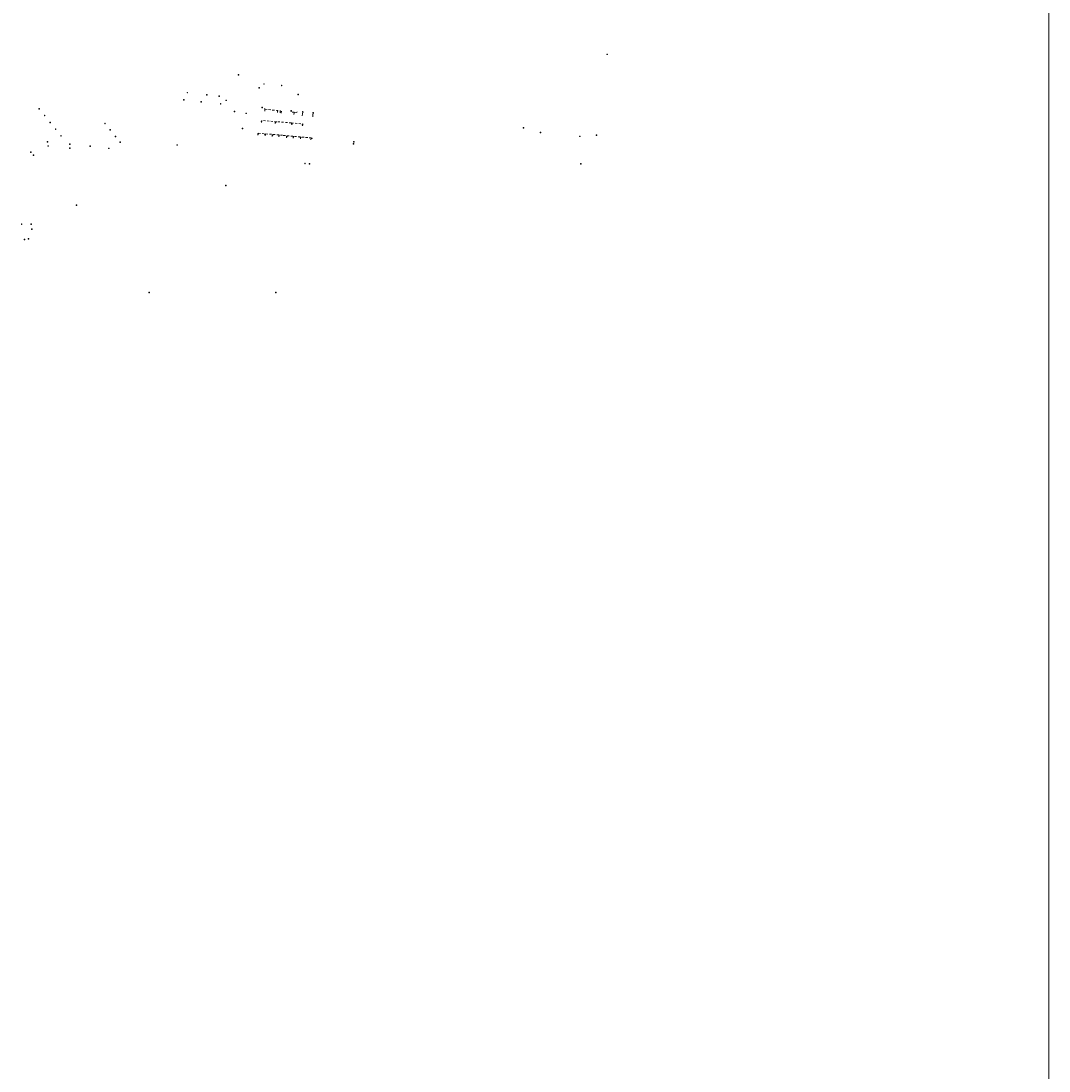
# Model space of a CAD drawing. Header units: inches. Extents: x 0 to 191500, y 0 to 342750.
# Tile 507 of 547: x 190315 to 191500, y 333113 to 334324. Entities that reach past the tile are written whole.
import ezdxf
from ezdxf.enums import TextEntityAlignment as Align

# ---------------------------------------------------------------- set-up
doc = ezdxf.new("R2010")
doc.units = ezdxf.units.IN
doc.header["$MEASUREMENT"] = 0
doc.linetypes.add('RI-HWA_KOLKAANSLUITING', pattern=[4.3, 2.5, -1.8])
for name, color, linetype, lineweight in [('ECW', 150, 'Continuous', 20), ('N-WE-RI-HWA-MAATVOERING-T25', 151, 'Continuous', 20), ('N-WE-RI-HWA_KOLK-S', 150, 'Continuous', 20), ('N-WE-RI-HWA_KOLKAANSLUITING_PP_160-G', 150, 'RI-HWA_KOLKAANSLUITING', 20), ('N-WE-RI-HWA_KOLKAANSLUITING_PP_200-G', 150, 'RI-HWA_KOLKAANSLUITING', 20)]:
    doc.layers.add(name, color=color, linetype=linetype, lineweight=lineweight)
doc.styles.add('ISO', font='isocpeur.ttf', dxfattribs={"height": 2.5})
picture_1 = doc.add_image_def('image1.ecw', size_in_pixel=(220000, 285000))

msp = doc.modelspace()

# ---------------------------------------------------------------- linework, layer by layer
at = {"layer": 'N-WE-RI-HWA-MAATVOERING-T25'}
for p, q in [((190596.19502, 334222.2173), (190595.94859, 334219.96577)), ((190610.78812, 334220.44768), (190610.54168, 334218.19615)), ((190613.86551, 334220.07379), (190613.61907, 334217.82226)), ((190615.156, 334219.917), (190614.90956, 334217.66547)), ((190629.93853, 334218.04969), (190629.69209, 334215.79815)), ((190592.52651, 334209.16243), (190592.28007, 334206.9109)), ((190608.36793, 334207.79872), (190608.12149, 334205.54719)), ((190627.49714, 334206.16013), (190627.2507, 334203.9086)), ((190639.46284, 334216.84658), (190639.2164, 334214.59505)), ((190639.80496, 334205.16655), (190639.55852, 334202.91502)), ((190651.61579, 334215.72489), (190651.36935, 334213.47335)), ((190588.42393, 334194.47578), (190588.17749, 334192.22425)), ((190596.59428, 334193.75388), (190596.34784, 334191.50235)), ((190604.95853, 334193.01974), (190604.71209, 334190.76821)), ((190612.53071, 334192.35513), (190612.28427, 334190.10359)), ((190621.4918, 334191.52221), (190621.24536, 334189.27068)), ((190629.05896, 334190.81644), (190628.81252, 334188.5649)), ((190637.42266, 334190.03637), (190637.17622, 334187.78484)), ((190649.37125, 334188.92693), (190649.12482, 334186.6754))]:
    msp.add_line(p, q, dxfattribs=at)
at = {"layer": 'N-WE-RI-HWA_KOLK-S'}
for p, q in [((190990.33152, 334285.68897), (190990.33003, 334284.99252)), ((190990.33003, 334284.99252), (190991.02797, 334285.68748)), ((190990.33003, 334284.99252), (190991.02648, 334284.99103)), ((190990.33152, 334285.68897), (190991.02648, 334284.99103)), ((190991.02797, 334285.68748), (190990.33152, 334285.68897)), ((190991.02648, 334284.99103), (190991.02797, 334285.68748)), ((190565.45152, 334262.17897), (190565.45003, 334261.48252)), ((190565.45003, 334261.48252), (190566.14797, 334262.17748)), ((190565.45003, 334261.48252), (190566.14648, 334261.48103)), ((190565.45152, 334262.17897), (190566.14648, 334261.48103)), ((190566.14797, 334262.17748), (190565.45152, 334262.17897)), ((190566.14648, 334261.48103), (190566.14797, 334262.17748)), ((190506.41452, 334241.52697), (190506.41303, 334240.83052)), ((190506.41303, 334240.83052), (190507.11097, 334241.52548)), ((190506.41452, 334241.52697), (190507.10948, 334240.82903)), ((190507.11097, 334241.52548), (190506.41452, 334241.52697)), ((190507.10948, 334240.82903), (190507.11097, 334241.52548)), ((190589.20652, 334247.23197), (190589.20503, 334246.53552)), ((190589.20503, 334246.53552), (190589.90297, 334247.23048)), ((190589.20503, 334246.53552), (190589.90148, 334246.53403)), ((190589.20652, 334247.23197), (190589.90148, 334246.53403)), ((190589.90297, 334247.23048), (190589.20652, 334247.23197)), ((190589.90148, 334246.53403), (190589.90297, 334247.23048)), ((190594.78752, 334251.50697), (190594.78603, 334250.81052)), ((190594.78603, 334250.81052), (190595.48397, 334251.50548)), ((190594.78603, 334250.81052), (190595.48248, 334250.80903)), ((190594.78752, 334251.50697), (190595.48248, 334250.80903)), ((190595.48397, 334251.50548), (190594.78752, 334251.50697)), ((190595.48248, 334250.80903), (190595.48397, 334251.50548)), ((190615.19252, 334249.63197), (190615.19103, 334248.93552)), ((190615.19103, 334248.93552), (190615.88897, 334249.63048)), ((190615.19103, 334248.93552), (190615.88748, 334248.93403)), ((190615.19252, 334249.63197), (190615.88748, 334248.93403)), ((190615.88897, 334249.63048), (190615.19252, 334249.63197)), ((190615.88748, 334248.93403), (190615.88897, 334249.63048)), ((190502.31452, 334233.16197), (190502.31303, 334232.46552)), ((190502.31303, 334232.46552), (190503.01097, 334233.16048)), ((190502.31303, 334232.46552), (190503.00948, 334232.46403)), ((190502.31452, 334233.16197), (190503.00948, 334232.46403)), ((190503.01097, 334233.16048), (190502.31452, 334233.16197)), ((190503.00948, 334232.46403), (190503.01097, 334233.16048)), ((190506.41303, 334240.83052), (190507.10948, 334240.82903)), ((190522.24652, 334231.01397), (190522.24503, 334230.31752)), ((190522.24503, 334230.31752), (190522.94297, 334231.01248)), ((190522.24503, 334230.31752), (190522.94148, 334230.31603)), ((190522.24652, 334231.01397), (190522.94148, 334230.31603)), ((190522.94297, 334231.01248), (190522.24652, 334231.01397)), ((190522.94148, 334230.31603), (190522.94297, 334231.01248)), ((190528.75152, 334238.94897), (190528.75003, 334238.25252)), ((190528.75003, 334238.25252), (190529.44797, 334238.94748)), ((190528.75003, 334238.25252), (190529.44648, 334238.25103)), ((190528.75152, 334238.94897), (190529.44648, 334238.25103)), ((190529.44797, 334238.94748), (190528.75152, 334238.94897)), ((190529.44648, 334238.25103), (190529.44797, 334238.94748)), ((190543.18152, 334237.57397), (190543.18003, 334236.87752)), ((190543.18003, 334236.87752), (190543.87797, 334237.57248)), ((190543.18003, 334236.87752), (190543.87648, 334236.87603)), ((190543.18152, 334237.57397), (190543.87648, 334236.87603)), ((190543.87797, 334237.57248), (190543.18152, 334237.57397)), ((190543.87648, 334236.87603), (190543.87797, 334237.57248)), ((190551.16752, 334232.65097), (190551.16603, 334231.95452)), ((190551.16603, 334231.95452), (190551.86397, 334232.64948)), ((190551.16603, 334231.95452), (190551.86248, 334231.95303)), ((190551.16752, 334232.65097), (190551.86248, 334231.95303)), ((190551.86397, 334232.64948), (190551.16752, 334232.65097)), ((190551.86248, 334231.95303), (190551.86397, 334232.64948)), ((190634.22952, 334239.32297), (190634.22803, 334238.62652)), ((190634.22803, 334238.62652), (190634.92597, 334239.32148)), ((190634.22803, 334238.62652), (190634.92448, 334238.62503)), ((190634.22952, 334239.32297), (190634.92448, 334238.62503)), ((190634.92597, 334239.32148), (190634.22952, 334239.32297)), ((190634.92448, 334238.62503), (190634.92597, 334239.32148)), ((190335.76352, 334222.90397), (190335.76203, 334222.20752)), ((190335.76203, 334222.20752), (190336.45997, 334222.90248)), ((190335.76203, 334222.20752), (190336.45848, 334222.20603)), ((190335.76352, 334222.90397), (190336.45848, 334222.20603)), ((190336.45997, 334222.90248), (190335.76352, 334222.90397)), ((190336.45848, 334222.20603), (190336.45997, 334222.90248)), ((190544.83952, 334228.78397), (190544.83803, 334228.08752)), ((190544.83803, 334228.08752), (190545.53597, 334228.78248)), ((190544.83803, 334228.08752), (190545.53448, 334228.08603)), ((190544.83952, 334228.78397), (190545.53448, 334228.08603)), ((190545.53597, 334228.78248), (190544.83952, 334228.78397)), ((190545.53448, 334228.08603), (190545.53597, 334228.78248)), ((190560.86852, 334219.90897), (190560.86703, 334219.21252)), ((190560.86703, 334219.21252), (190561.56497, 334219.90748)), ((190560.86703, 334219.21252), (190561.56348, 334219.21103)), ((190560.86852, 334219.90897), (190561.56348, 334219.21103)), ((190561.56497, 334219.90748), (190560.86852, 334219.90897)), ((190561.56348, 334219.21103), (190561.56497, 334219.90748)), ((190574.38152, 334217.66397), (190574.38003, 334216.96752)), ((190574.38003, 334216.96752), (190575.07797, 334217.66248)), ((190574.38152, 334217.66397), (190575.07648, 334216.96603)), ((190575.07797, 334217.66248), (190574.38152, 334217.66397)), ((190575.07648, 334216.96603), (190575.07797, 334217.66248)), ((190592.68552, 334224.40897), (190592.68403, 334223.71252)), ((190592.68403, 334223.71252), (190593.38197, 334224.40748)), ((190592.68403, 334223.71252), (190593.38048, 334223.71103)), ((190592.68552, 334224.40897), (190593.38048, 334223.71103)), ((190593.38197, 334224.40748), (190592.68552, 334224.40897)), ((190593.38048, 334223.71103), (190593.38197, 334224.40748)), ((190626.20704, 334220.6544), (190626.20554, 334219.95795)), ((190626.20554, 334219.95795), (190626.90349, 334220.6529)), ((190626.20554, 334219.95795), (190626.902, 334219.95645)), ((190626.20704, 334220.6544), (190626.902, 334219.95645)), ((190626.90349, 334220.6529), (190626.20704, 334220.6544)), ((190626.902, 334219.95645), (190626.90349, 334220.6529)), ((190639.4181, 334219.25495), (190639.4166, 334218.55849)), ((190639.4166, 334218.55849), (190640.11455, 334219.25345)), ((190639.4166, 334218.55849), (190640.11305, 334218.557)), ((190639.4181, 334219.25495), (190640.11305, 334218.557)), ((190640.11455, 334219.25345), (190639.4181, 334219.25495)), ((190640.11305, 334218.557), (190640.11455, 334219.25345)), ((190651.49746, 334218.13269), (190651.49597, 334217.43624)), ((190651.49597, 334217.43624), (190652.19392, 334218.13119)), ((190651.49597, 334217.43624), (190652.19242, 334217.43474)), ((190651.49746, 334218.13269), (190652.19242, 334217.43474)), ((190652.19392, 334218.13119), (190651.49746, 334218.13269)), ((190652.19242, 334217.43474), (190652.19392, 334218.13119)), ((190341.99052, 334215.18697), (190341.98903, 334214.49052)), ((190341.98903, 334214.49052), (190342.68697, 334215.18548)), ((190341.98903, 334214.49052), (190342.68548, 334214.48903)), ((190341.99052, 334215.18697), (190342.68548, 334214.48903)), ((190342.68697, 334215.18548), (190341.99052, 334215.18697)), ((190342.68548, 334214.48903), (190342.68697, 334215.18548)), ((190348.35552, 334207.22697), (190348.35403, 334206.53052)), ((190348.35403, 334206.53052), (190349.05197, 334207.22548)), ((190348.35403, 334206.53052), (190349.05048, 334206.52903)), ((190348.35552, 334207.22697), (190349.05048, 334206.52903)), ((190349.05197, 334207.22548), (190348.35552, 334207.22697)), ((190349.05048, 334206.52903), (190349.05197, 334207.22548)), ((190411.53852, 334205.99997), (190411.53703, 334205.30352)), ((190411.53703, 334205.30352), (190412.23497, 334205.99848)), ((190411.53703, 334205.30352), (190412.23348, 334205.30203)), ((190411.53852, 334205.99997), (190412.23348, 334205.30203)), ((190412.23497, 334205.99848), (190411.53852, 334205.99997)), ((190412.23348, 334205.30203), (190412.23497, 334205.99848)), ((190574.38003, 334216.96752), (190575.07648, 334216.96603)), ((190592.07218, 334208.68356), (190592.07069, 334207.98711)), ((190592.07069, 334207.98711), (190592.76864, 334208.68206)), ((190592.07069, 334207.98711), (190592.76714, 334207.98561)), ((190592.07218, 334208.68356), (190592.76714, 334207.98561)), ((190592.76864, 334208.68206), (190592.07218, 334208.68356)), ((190592.76714, 334207.98561), (190592.76864, 334208.68206)), ((190607.90142, 334207.25241), (190607.89992, 334206.55595)), ((190607.89992, 334206.55595), (190608.59787, 334207.25091)), ((190607.89992, 334206.55595), (190608.59637, 334206.55446)), ((190607.90142, 334207.25241), (190608.59637, 334206.55446)), ((190608.59787, 334207.25091), (190607.90142, 334207.25241)), ((190608.59637, 334206.55446), (190608.59787, 334207.25091)), ((190627.01914, 334205.5432), (190627.01764, 334204.84675)), ((190627.01764, 334204.84675), (190627.71559, 334205.54171)), ((190627.01914, 334205.5432), (190627.71409, 334204.84525)), ((190627.71559, 334205.54171), (190627.01914, 334205.5432)), ((190627.71409, 334204.84525), (190627.71559, 334205.54171)), ((190354.66452, 334199.39097), (190354.66303, 334198.69452)), ((190354.66303, 334198.69452), (190355.36097, 334199.38948)), ((190354.66303, 334198.69452), (190355.35948, 334198.69303)), ((190354.66452, 334199.39097), (190355.35948, 334198.69303)), ((190355.36097, 334199.38948), (190354.66452, 334199.39097)), ((190355.35948, 334198.69303), (190355.36097, 334199.38948)), ((190417.54352, 334198.55497), (190417.54203, 334197.85852)), ((190417.54203, 334197.85852), (190418.23997, 334198.55348)), ((190417.54203, 334197.85852), (190418.23848, 334197.85703)), ((190417.54352, 334198.55497), (190418.23848, 334197.85703)), ((190418.23997, 334198.55348), (190417.54352, 334198.55497)), ((190418.23848, 334197.85703), (190418.23997, 334198.55348)), ((190570.06288, 334200.11682), (190570.06139, 334199.42037)), ((190570.06139, 334199.42037), (190570.75934, 334200.11532)), ((190570.06139, 334199.42037), (190570.75784, 334199.41887)), ((190570.06288, 334200.11682), (190570.75784, 334199.41887)), ((190570.75934, 334200.11532), (190570.06288, 334200.11682)), ((190570.75784, 334199.41887), (190570.75934, 334200.11532)), ((190587.95249, 334193.89929), (190587.95099, 334193.20283)), ((190587.95099, 334193.20283), (190588.64894, 334193.89779)), ((190587.95099, 334193.20283), (190588.64744, 334193.20134)), ((190587.95249, 334193.89929), (190588.64744, 334193.20134)), ((190588.64894, 334193.89779), (190587.95249, 334193.89929)), ((190588.64744, 334193.20134), (190588.64894, 334193.89779)), ((190596.1615, 334193.2594), (190596.16001, 334192.56295)), ((190596.16001, 334192.56295), (190596.85796, 334193.2579)), ((190596.1615, 334193.2594), (190596.85646, 334192.56145)), ((190596.85796, 334193.2579), (190596.1615, 334193.2594)), ((190596.85646, 334192.56145), (190596.85796, 334193.2579)), ((190627.01764, 334204.84675), (190627.71409, 334204.84525)), ((190639.33034, 334204.48881), (190639.32884, 334203.79236)), ((190639.32884, 334203.79236), (190640.02679, 334204.48731)), ((190639.32884, 334203.79236), (190640.0253, 334203.79086)), ((190639.33034, 334204.48881), (190640.0253, 334203.79086)), ((190640.02679, 334204.48731), (190639.33034, 334204.48881)), ((190640.0253, 334203.79086), (190640.02679, 334204.48731)), ((190893.79552, 334200.97197), (190893.79403, 334200.27552)), ((190893.79403, 334200.27552), (190894.49197, 334200.97048)), ((190893.79403, 334200.27552), (190894.49048, 334200.27403)), ((190893.79552, 334200.97197), (190894.49048, 334200.27403)), ((190894.49197, 334200.97048), (190893.79552, 334200.97197)), ((190894.49048, 334200.27403), (190894.49197, 334200.97048)), ((190913.49452, 334195.57397), (190913.49303, 334194.87752)), ((190913.49303, 334194.87752), (190914.19097, 334195.57248)), ((190913.49303, 334194.87752), (190914.18948, 334194.87603)), ((190913.49452, 334195.57397), (190914.18948, 334194.87603)), ((190914.19097, 334195.57248), (190913.49452, 334195.57397)), ((190914.18948, 334194.87603), (190914.19097, 334195.57248)), ((190345.32852, 334184.69297), (190345.32703, 334183.99652)), ((190345.32703, 334183.99652), (190346.02497, 334184.69148)), ((190345.32703, 334183.99652), (190346.02348, 334183.99503)), ((190345.32852, 334184.69297), (190346.02348, 334183.99503)), ((190346.02497, 334184.69148), (190345.32852, 334184.69297)), ((190346.02348, 334183.99503), (190346.02497, 334184.69148)), ((190360.82252, 334191.70097), (190360.82103, 334191.00452)), ((190360.82103, 334191.00452), (190361.51897, 334191.69948)), ((190360.82103, 334191.00452), (190361.51748, 334191.00303)), ((190360.82252, 334191.70097), (190361.51748, 334191.00303)), ((190361.51897, 334191.69948), (190360.82252, 334191.70097)), ((190361.51748, 334191.00303), (190361.51897, 334191.69948)), ((190371.12452, 334182.21397), (190371.12303, 334181.51752)), ((190371.12303, 334181.51752), (190371.82097, 334182.21248)), ((190371.12303, 334181.51752), (190371.81948, 334181.51603)), ((190371.12452, 334182.21397), (190371.81948, 334181.51603)), ((190371.82097, 334182.21248), (190371.12452, 334182.21397)), ((190371.81948, 334181.51603), (190371.82097, 334182.21248)), ((190423.73052, 334190.91197), (190423.72903, 334190.21552)), ((190423.72903, 334190.21552), (190424.42697, 334190.91048)), ((190423.72903, 334190.21552), (190424.42548, 334190.21403)), ((190423.73052, 334190.91197), (190424.42548, 334190.21403)), ((190424.42697, 334190.91048), (190423.73052, 334190.91197)), ((190424.42548, 334190.21403), (190424.42697, 334190.91048)), ((190428.89352, 334184.49197), (190428.89203, 334183.79552)), ((190428.89203, 334183.79552), (190429.58997, 334184.49048)), ((190428.89203, 334183.79552), (190429.58848, 334183.79403)), ((190428.89352, 334184.49197), (190429.58848, 334183.79403)), ((190429.58997, 334184.49048), (190428.89352, 334184.49197)), ((190429.58848, 334183.79403), (190429.58997, 334184.49048)), ((190494.63052, 334181.13697), (190494.62903, 334180.44052)), ((190494.62903, 334180.44052), (190495.32697, 334181.13548)), ((190494.63052, 334181.13697), (190495.32548, 334180.43903)), ((190495.32697, 334181.13548), (190494.63052, 334181.13697)), ((190495.32548, 334180.43903), (190495.32697, 334181.13548)), ((190596.16001, 334192.56295), (190596.85646, 334192.56145)), ((190604.51454, 334192.52353), (190604.51305, 334191.82707)), ((190604.51305, 334191.82707), (190605.211, 334192.52203)), ((190604.51305, 334191.82707), (190605.2095, 334191.82558)), ((190604.51454, 334192.52353), (190605.2095, 334191.82558)), ((190605.211, 334192.52203), (190604.51454, 334192.52353)), ((190605.2095, 334191.82558), (190605.211, 334192.52203)), ((190612.07822, 334191.8554), (190612.07672, 334191.15895)), ((190612.07672, 334191.15895), (190612.77467, 334191.8539)), ((190612.07672, 334191.15895), (190612.77318, 334191.15745)), ((190612.07822, 334191.8554), (190612.77318, 334191.15745)), ((190612.77467, 334191.8539), (190612.07822, 334191.8554)), ((190612.77318, 334191.15745), (190612.77467, 334191.8539)), ((190620.98014, 334191.04457), (190620.97864, 334190.34812)), ((190620.97864, 334190.34812), (190621.67659, 334191.04308)), ((190620.97864, 334190.34812), (190621.6751, 334190.34662)), ((190620.98014, 334191.04457), (190621.6751, 334190.34662)), ((190621.67659, 334191.04308), (190620.98014, 334191.04457)), ((190621.6751, 334190.34662), (190621.67659, 334191.04308)), ((190628.62217, 334190.3561), (190628.62068, 334189.65965)), ((190628.62068, 334189.65965), (190629.31862, 334190.35461)), ((190628.62068, 334189.65965), (190629.31713, 334189.65816)), ((190628.62217, 334190.3561), (190629.31713, 334189.65816)), ((190629.31862, 334190.35461), (190628.62217, 334190.3561)), ((190629.31713, 334189.65816), (190629.31862, 334190.35461)), ((190636.9695, 334189.6444), (190636.96801, 334188.94795)), ((190636.96801, 334188.94795), (190637.66596, 334189.64291)), ((190636.96801, 334188.94795), (190637.66446, 334188.94645)), ((190636.9695, 334189.6444), (190637.66446, 334188.94645)), ((190637.66596, 334189.64291), (190636.9695, 334189.6444)), ((190637.66446, 334188.94645), (190637.66596, 334189.64291)), ((190650.02405, 334188.84778), (190650.02256, 334188.15133)), ((190650.02256, 334188.15133), (190650.72051, 334188.84629)), ((190650.02256, 334188.15133), (190650.71901, 334188.14983)), ((190650.02405, 334188.84778), (190650.71901, 334188.14983)), ((190650.72051, 334188.84629), (190650.02405, 334188.84778)), ((190650.71901, 334188.14983), (190650.72051, 334188.84629)), ((190698.11152, 334182.55197), (190698.11003, 334181.85552)), ((190698.11003, 334181.85552), (190698.80797, 334182.55048)), ((190698.11003, 334181.85552), (190698.80648, 334181.85403)), ((190698.11152, 334182.55197), (190698.80648, 334181.85403)), ((190698.80797, 334182.55048), (190698.11152, 334182.55197)), ((190698.39852, 334184.76897), (190698.39703, 334184.07252)), ((190698.39703, 334184.07252), (190699.09497, 334184.76748)), ((190698.39703, 334184.07252), (190699.09348, 334184.07103)), ((190698.39852, 334184.76897), (190699.09348, 334184.07103)), ((190699.09497, 334184.76748), (190698.39852, 334184.76897)), ((190698.80648, 334181.85403), (190698.80797, 334182.55048)), ((190699.09348, 334184.07103), (190699.09497, 334184.76748)), ((190958.96152, 334191.15497), (190958.96003, 334190.45852)), ((190958.96003, 334190.45852), (190959.65797, 334191.15348)), ((190958.96003, 334190.45852), (190959.65648, 334190.45703)), ((190958.96152, 334191.15497), (190959.65648, 334190.45703)), ((190959.65797, 334191.15348), (190958.96152, 334191.15497)), ((190959.65648, 334190.45703), (190959.65797, 334191.15348)), ((190978.01452, 334192.55797), (190978.01303, 334191.86152)), ((190978.01303, 334191.86152), (190978.71097, 334192.55648)), ((190978.01303, 334191.86152), (190978.70948, 334191.86003)), ((190978.01452, 334192.55797), (190978.70948, 334191.86003)), ((190978.71097, 334192.55648), (190978.01452, 334192.55797)), ((190978.70948, 334191.86003), (190978.71097, 334192.55648)), ((190325.98152, 334172.98297), (190325.98003, 334172.28652)), ((190325.98003, 334172.28652), (190326.67797, 334172.98148)), ((190325.98003, 334172.28652), (190326.67648, 334172.28503)), ((190325.98152, 334172.98297), (190326.67648, 334172.28503)), ((190326.67797, 334172.98148), (190325.98152, 334172.98297)), ((190326.67648, 334172.28503), (190326.67797, 334172.98148)), ((190329.00152, 334169.40797), (190329.00003, 334168.71152)), ((190329.00003, 334168.71152), (190329.69797, 334169.40648)), ((190329.00003, 334168.71152), (190329.69648, 334168.71003)), ((190329.00152, 334169.40797), (190329.69648, 334168.71003)), ((190329.69797, 334169.40648), (190329.00152, 334169.40797)), ((190329.69648, 334168.71003), (190329.69797, 334169.40648)), ((190345.93052, 334179.98597), (190345.92903, 334179.28952)), ((190345.92903, 334179.28952), (190346.62697, 334179.98448)), ((190345.92903, 334179.28952), (190346.62548, 334179.28803)), ((190345.93052, 334179.98597), (190346.62548, 334179.28803)), ((190346.62697, 334179.98448), (190345.93052, 334179.98597)), ((190346.62548, 334179.28803), (190346.62697, 334179.98448)), ((190370.97552, 334177.45997), (190370.97403, 334176.76352)), ((190370.97403, 334176.76352), (190371.67197, 334177.45848)), ((190370.97403, 334176.76352), (190371.67048, 334176.76203)), ((190370.97552, 334177.45997), (190371.67048, 334176.76203)), ((190371.67197, 334177.45848), (190370.97552, 334177.45997)), ((190371.67048, 334176.76203), (190371.67197, 334177.45848)), ((190394.39952, 334179.67597), (190394.39803, 334178.97952)), ((190394.39803, 334178.97952), (190395.09597, 334179.67448)), ((190394.39803, 334178.97952), (190395.09448, 334178.97803)), ((190394.39952, 334179.67597), (190395.09448, 334178.97803)), ((190395.09597, 334179.67448), (190394.39952, 334179.67597)), ((190395.09448, 334178.97803), (190395.09597, 334179.67448)), ((190416.09152, 334177.30297), (190416.09003, 334176.60652)), ((190416.09003, 334176.60652), (190416.78797, 334177.30148)), ((190416.09003, 334176.60652), (190416.78648, 334176.60503)), ((190416.09152, 334177.30297), (190416.78648, 334176.60503)), ((190416.78797, 334177.30148), (190416.09152, 334177.30297)), ((190416.78648, 334176.60503), (190416.78797, 334177.30148)), ((190494.62903, 334180.44052), (190495.32548, 334180.43903)), ((190642.02252, 334159.89897), (190642.02103, 334159.20252)), ((190642.02103, 334159.20252), (190642.71897, 334159.89748)), ((190642.02103, 334159.20252), (190642.71748, 334159.20103)), ((190642.02252, 334159.89897), (190642.71748, 334159.20103)), ((190642.71897, 334159.89748), (190642.02252, 334159.89897)), ((190642.71748, 334159.20103), (190642.71897, 334159.89748)), ((190647.10252, 334159.34397), (190647.10103, 334158.64752)), ((190647.10103, 334158.64752), (190647.79897, 334159.34248)), ((190647.10103, 334158.64752), (190647.79748, 334158.64603)), ((190647.10252, 334159.34397), (190647.79748, 334158.64603)), ((190647.79897, 334159.34248), (190647.10252, 334159.34397)), ((190647.79748, 334158.64603), (190647.79897, 334159.34248)), ((190959.96152, 334159.57397), (190959.96003, 334158.87752)), ((190959.96003, 334158.87752), (190960.65797, 334159.57248)), ((190959.96003, 334158.87752), (190960.65648, 334158.87603)), ((190959.96152, 334159.57397), (190960.65648, 334158.87603)), ((190960.65797, 334159.57248), (190959.96152, 334159.57397)), ((190960.65648, 334158.87603), (190960.65797, 334159.57248)), ((190550.92752, 334134.35997), (190550.92603, 334133.66352)), ((190550.92603, 334133.66352), (190551.62397, 334134.35848)), ((190550.92603, 334133.66352), (190551.62248, 334133.66203)), ((190550.92752, 334134.35997), (190551.62248, 334133.66203)), ((190551.62397, 334134.35848), (190550.92752, 334134.35997)), ((190551.62248, 334133.66203), (190551.62397, 334134.35848)), ((190378.58552, 334111.86097), (190378.58403, 334111.16452)), ((190378.58403, 334111.16452), (190379.28197, 334111.85948)), ((190378.58403, 334111.16452), (190379.28048, 334111.16303)), ((190378.58552, 334111.86097), (190379.28048, 334111.16303)), ((190379.28197, 334111.85948), (190378.58552, 334111.86097)), ((190379.28048, 334111.16303), (190379.28197, 334111.85948)), ((190315.48152, 334089.80497), (190315.48003, 334089.10852)), ((190315.48003, 334089.10852), (190316.17797, 334089.80348)), ((190315.48003, 334089.10852), (190316.17648, 334089.10703)), ((190315.48152, 334089.80497), (190316.17648, 334089.10703)), ((190316.17797, 334089.80348), (190315.48152, 334089.80497)), ((190316.17648, 334089.10703), (190316.17797, 334089.80348)), ((190326.44952, 334089.85097), (190326.44803, 334089.15452)), ((190326.44803, 334089.15452), (190327.14597, 334089.84948)), ((190326.44803, 334089.15452), (190327.14448, 334089.15303)), ((190326.44952, 334089.85097), (190327.14448, 334089.15303)), ((190327.14597, 334089.84948), (190326.44952, 334089.85097)), ((190327.05752, 334084.08897), (190327.05603, 334083.39252)), ((190327.05603, 334083.39252), (190327.75397, 334084.08748)), ((190327.05752, 334084.08897), (190327.75248, 334083.39103)), ((190327.75397, 334084.08748), (190327.05752, 334084.08897)), ((190327.14448, 334089.15303), (190327.14597, 334089.84948)), ((190327.75248, 334083.39103), (190327.75397, 334084.08748)), ((190318.60652, 334072.25797), (190318.60503, 334071.56152)), ((190318.60503, 334071.56152), (190319.30297, 334072.25648)), ((190318.60652, 334072.25797), (190319.30148, 334071.56003)), ((190319.30297, 334072.25648), (190318.60652, 334072.25797)), ((190319.30148, 334071.56003), (190319.30297, 334072.25648)), ((190323.40652, 334072.94997), (190323.40503, 334072.25352)), ((190323.40503, 334072.25352), (190324.10297, 334072.94848)), ((190323.40503, 334072.25352), (190324.10148, 334072.25203)), ((190323.40652, 334072.94997), (190324.10148, 334072.25203)), ((190324.10297, 334072.94848), (190323.40652, 334072.94997)), ((190324.10148, 334072.25203), (190324.10297, 334072.94848)), ((190327.05603, 334083.39252), (190327.75248, 334083.39103)), ((190318.60503, 334071.56152), (190319.30148, 334071.56003)), ((190462.45852, 334011.15997), (190462.45703, 334010.46352)), ((190462.45703, 334010.46352), (190463.15497, 334011.15848)), ((190462.45703, 334010.46352), (190463.15348, 334010.46203)), ((190462.45852, 334011.15997), (190463.15348, 334010.46203)), ((190463.15497, 334011.15848), (190462.45852, 334011.15997)), ((190463.15348, 334010.46203), (190463.15497, 334011.15848)), ((190608.30752, 334011.14497), (190608.30603, 334010.44852)), ((190608.30603, 334010.44852), (190609.00397, 334011.14348)), ((190608.30603, 334010.44852), (190609.00248, 334010.44703)), ((190608.30752, 334011.14497), (190609.00248, 334010.44703)), ((190609.00397, 334011.14348), (190608.30752, 334011.14497)), ((190609.00248, 334010.44703), (190609.00397, 334011.14348))]:
    msp.add_line(p, q, dxfattribs=at)
at = {"layer": 'N-WE-RI-HWA_KOLKAANSLUITING_PP_160-G'}
for p, q in [((190595.55062, 334222.74027), (190596.24423, 334222.68367)), ((190596.24423, 334222.68367), (190596.19502, 334222.2173)), ((190596.19502, 334222.2173), (190614.70691, 334219.9456)), ((190610.86336, 334221.16077), (190610.78812, 334220.44768)), ((190613.94073, 334220.78665), (190613.86548, 334220.07356)), ((190626.4143, 334218.93841), (190626.55575, 334220.23069)), ((190629.99293, 334218.54672), (190626.4143, 334218.93841)), ((190629.9836, 334218.54774), (190629.93853, 334218.04969)), ((190629.93853, 334218.04969), (190629.99293, 334218.54672)), ((190629.99293, 334218.54672), (190633.17393, 334218.19855)), ((190633.17393, 334218.19855), (190633.27186, 334219.0932)), ((190639.71904, 334218.75348), (190639.46284, 334216.84658)), ((190651.61579, 334215.72489), (190651.82874, 334217.63367)), ((190592.49112, 334208.81716), (190592.52415, 334209.14088)), ((190609.74674, 334207.6843), (190592.52415, 334209.14088)), ((190608.31798, 334207.43597), (190608.36793, 334207.79872)), ((190626.67678, 334206.26379), (190639.80509, 334205.16752)), ((190627.44719, 334205.79738), (190627.49714, 334206.16013)), ((190639.75501, 334204.8038), (190639.80496, 334205.16655)), ((190588.38813, 334194.12577), (190588.42116, 334194.44948)), ((190603.96537, 334193.13382), (190588.42157, 334194.45423)), ((190596.55889, 334193.40861), (190596.59192, 334193.73232)), ((190604.92314, 334192.67447), (190604.95617, 334192.99819)), ((190612.49533, 334192.00985), (190612.52836, 334192.33357)), ((190621.45877, 334191.1985), (190621.4918, 334191.52221)), ((190629.02593, 334190.49272), (190629.05896, 334190.81644)), ((190630.20339, 334190.73137), (190649.37125, 334188.92693)), ((190637.38963, 334189.71266), (190637.42266, 334190.03637)), ((190649.33772, 334188.59829), (190649.37075, 334188.922))]:
    msp.add_line(p, q, dxfattribs=at)
at = {"layer": 'N-WE-RI-HWA_KOLKAANSLUITING_PP_200-G'}
for p, q in [((190617.72937, 334206.95702), (190609.7467, 334207.68387)), ((190626.67696, 334206.26579), (190618.92575, 334206.85411)), ((190616.61268, 334191.97459), (190603.96537, 334193.13382)), ((190617.4097, 334191.90563), (190630.20339, 334190.73137))]:
    msp.add_line(p, q, dxfattribs=at)

# ---------------------------------------------------------------- texts
at = {"layer": 'N-WE-RI-HWA-MAATVOERING-T25', "style": 'ISO'}
for s, rotation, p in [('19.10', 83.75365111, (190596.01298, 334220.95533)), ('4.40', 83.75365111, (190610.60378, 334219.1648)), ('1.30', 83.75365111, (190613.68077, 334218.78721)), ('00.00', 83.75365111, (190614.97085, 334218.60378)), ('00.00', 263.75365111, (190614.97617, 334217.62797)), ('25.90', 83.75365111, (190592.34217, 334207.87956)), ('10.00', 83.75365111, (190608.18359, 334206.51585)), ('14.90', 263.75365111, (190629.7587, 334215.76065)), ('24.50', 263.75365111, (190639.28301, 334214.55755)), ('36.70', 263.75365111, (190651.43596, 334213.43585)), ('28.70', 83.75365111, (190588.23959, 334193.19291)), ('9.20', 263.75365111, (190627.31731, 334203.8711)), ('21.55', 263.75365111, (190639.62513, 334202.87752)), ('20.50', 83.75365111, (190596.40994, 334192.471)), ('12.10', 83.75365111, (190604.77419, 334191.73687)), ('4.50', 83.75365111, (190612.34637, 334191.07225)), ('4.50', 263.75365111, (190621.31197, 334189.23318)), ('12.10', 263.75365111, (190628.87913, 334188.5274)), ('20.50', 263.75365111, (190637.24283, 334187.74734)), ('32.50', 263.75365111, (190649.19143, 334186.6379))]:
    msp.add_text(s, height=0.28, rotation=rotation, dxfattribs=at).set_placement(p, align=Align.RIGHT)

# ---------------------------------------------------------------- pictures from other files: only their frames are drawn
at = {"layer": 'ECW'}
image = msp.add_image(picture_1, insert=(180500, 328500), size_in_units=(11000, 14250), dxfattribs=at)
image.dxf.flags = 7

doc.saveas('drawing.dxf')
